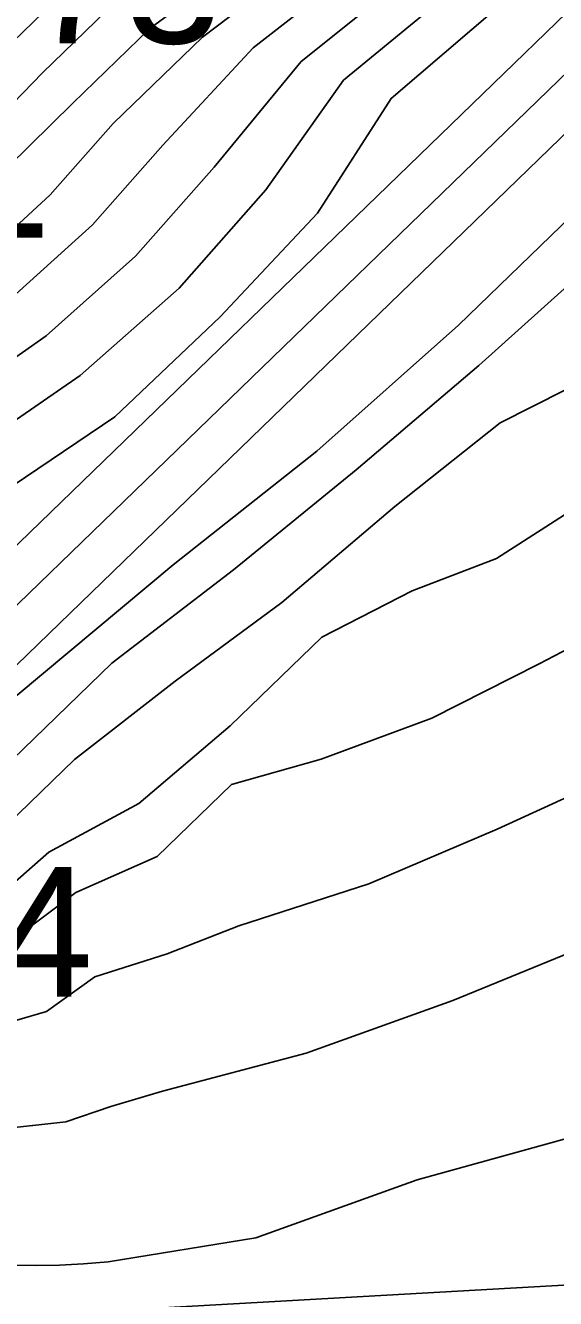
# Model space of a CAD drawing. Extents: x 2356077 to 2359823, y 225951 to 227822.
# Drawn here: x 2357987.19 to 2357997.42, y 226130.08 to 226154.63 of the extents above; entities that cross this region are included whole.
import ezdxf

# ---------------------------------------------------------------- set-up
doc = ezdxf.new("R2010")
doc.units = 0
for name, color, linetype in [('DTM Contours Major', 7, 'Continuous'), ('DTM Contours Minor', 7, 'Continuous'), ('Exist DTM Breakline', 7, 'Continuous'), ('Exist DTM Breakline Cogo Number', 7, 'Continuous'), ('Exist DTM Breakline Underwater', 7, 'Continuous'), ('Exist DTM Drainline Cogo Comment', 7, 'Continuous'), ('Exist DTM Drainline Cogo Elevation', 7, 'Continuous')]:
    doc.layers.add(name, color=color, linetype=linetype)

msp = doc.modelspace()

# ---------------------------------------------------------------- linework, layer by layer
at = {"layer": 'DTM Contours Major'}
for points in [[(2357966.069, 226154.779), (2357966.973, 226153.32), (2357967.424, 226152.599), (2357967.58, 226152.063), (2357967.704, 226151.466), (2357968.556, 226150.334), (2357974.506, 226144.062), (2357974.919, 226144.455), (2357975.272, 226144.907), (2357975.668, 226145.16), (2357976.506, 226146.235), (2357976.999, 226146.303), (2357979.333, 226144.448), (2357980.737, 226143.901), (2357981.324, 226143.701), (2357982.217, 226142.991), (2357983.673, 226143.085), (2357986.687, 226145.591), (2357988.911, 226147.089), (2357990.944, 226149.014), (2357992.827, 226151.012), (2357994.245, 226153.227), (2357998.383, 226156.766)], [(2357986.856, 226151.91), (2357988.101, 226153.137), (2357989.589, 226154.577), (2357991.959, 226156.317)], [(2357968.238, 226149.686), (2357970.255, 226147.478), (2357972.239, 226145.384), (2357973.205, 226144.431), (2357974.366, 226143.313), (2357974.813, 226142.997), (2357974.862, 226142.972), (2357975.108, 226143.121), (2357975.226, 226143.272), (2357975.546, 226142.951), (2357975.748, 226142.945), (2357978.61, 226140.669), (2357979.969, 226140.104), (2357981.173, 226139.467), (2357982.508, 226138.406), (2357983.934, 226137.571), (2357988.857, 226142.334), (2357991.205, 226144.135), (2357993.57, 226146.063), (2357995.938, 226148.08), (2357998.409, 226150.294)], [(2357986.678, 226133.352), (2357987.966, 226133.495), (2357988.834, 226133.786), (2357989.836, 226134.084), (2357992.604, 226134.819), (2357995.438, 226135.834), (2357998.405, 226137.045)]]:
    msp.add_lwpolyline(points, dxfattribs=at)
at = {"layer": 'DTM Contours Minor'}
for points in [[(2357963.615, 226154.966), (2357964.645, 226153.817), (2357965.905, 226152.418), (2357970.7, 226147.364), (2357971.867, 226146.184), (2357974.235, 226143.811), (2357974.852, 226143.575), (2357975.09, 226143.881), (2357975.542, 226144.206), (2357975.79, 226144.524), (2357976.124, 226144.387), (2357978.738, 226142.309), (2357980.278, 226141.403), (2357981.325, 226141.088), (2357982.437, 226140.204), (2357983.521, 226138.924), (2358002.237, 226157.036)], [(2357964.064, 226155.353), (2357964.768, 226154.468), (2357965.119, 226154.02), (2357965.243, 226153.816), (2357965.329, 226153.399), (2357967.293, 226151.288), (2357968.456, 226149.913), (2357971.035, 226147.191), (2357972.192, 226146.109), (2357974.387, 226143.83), (2357974.871, 226143.864), (2357975.119, 226144.182), (2357975.124, 226144.04), (2357975.735, 226144.717), (2357976.028, 226145.094), (2357976.413, 226145.028), (2357978.999, 226142.972), (2357980.548, 226142.324), (2357981.313, 226141.968), (2357982.38, 226141.12), (2357983.361, 226139.923), (2358000.953, 226156.946)], [(2357965.223, 226154.856), (2357966.032, 226153.683), (2357966.364, 226153.167), (2357966.519, 226152.42), (2357967.711, 226151.045), (2357969.187, 226149.449), (2357970.225, 226148.276), (2357971.303, 226147.184), (2357972.841, 226145.639), (2357974.448, 226143.945), (2357974.891, 226144.155), (2357975.191, 226144.539), (2357975.266, 226144.414), (2357975.917, 226145.216), (2357976.264, 226145.66), (2357976.69, 226145.678), (2357979.17, 226143.707), (2357980.689, 226143.145), (2357981.316, 226142.837), (2357982.31, 226142.047), (2357983.2, 226140.921), (2357999.668, 226156.856)], [(2357967.063, 226154.745), (2357967.437, 226153.778), (2357968.413, 226152.057), (2357968.727, 226151.292), (2357968.889, 226150.513), (2357969.513, 226149.504), (2357974.5, 226144.249), (2357974.943, 226144.75), (2357975.342, 226145.261), (2357975.827, 226145.629), (2357976.741, 226146.801), (2357977.272, 226146.957), (2357979.422, 226145.248), (2357980.745, 226144.738), (2357981.3, 226144.591), (2357982.123, 226143.937), (2357983.433, 226144.006), (2357986.217, 226146.491), (2357988.245, 226147.882), (2357990.153, 226149.57), (2357991.824, 226151.464), (2357993.324, 226153.578), (2357997.098, 226156.676)], [(2357968.067, 226154.664), (2357968.373, 226153.481), (2357969.413, 226151.487), (2357969.867, 226150.557), (2357970.066, 226149.595), (2357970.49, 226148.654), (2357974.486, 226144.442), (2357974.971, 226145.05), (2357975.404, 226145.605), (2357975.975, 226146.083), (2357976.977, 226147.368), (2357977.548, 226147.608), (2357979.516, 226146.043), (2357980.756, 226145.563), (2357981.28, 226145.477), (2357982.03, 226144.881), (2357983.213, 226144.946), (2357985.755, 226147.364), (2357987.589, 226148.651), (2357989.312, 226150.188), (2357990.827, 226151.901), (2357992.506, 226153.939), (2357995.813, 226156.586)], [(2357968.798, 226155.899), (2357969.361, 226153.185), (2357969.885, 226151.994), (2357970.418, 226150.895), (2357970.94, 226149.875), (2357971.477, 226147.794), (2357973.865, 226145.276), (2357974.467, 226144.669), (2357975.008, 226145.363), (2357975.546, 226145.877), (2357976.116, 226146.529), (2357977.213, 226147.935), (2357977.826, 226148.258), (2357979.613, 226146.837), (2357980.768, 226146.371), (2357981.266, 226146.359), (2357981.939, 226145.824), (2357983.005, 226145.899), (2357985.19, 226148.013), (2357986.94, 226149.396), (2357988.482, 226150.788), (2357989.84, 226152.326), (2357991.584, 226154.201), (2357994.528, 226156.496)], [(2357986.299, 226150.113), (2357987.662, 226151.366), (2357988.883, 226152.741), (2357990.605, 226154.407), (2357993.243, 226156.406)], [(2357974.442, 226145.303), (2357977.923, 226149.765), (2357978.64, 226150.222), (2357979.344, 226149.663), (2357980.191, 226149.447), (2357980.659, 226149.453), (2357981.661, 226148.657), (2357982.513, 226148.883), (2357985.498, 226151.771), (2357986.568, 226152.746), (2357987.514, 226153.723), (2357989.98, 226156.109)], [(2357975.281, 226146.642), (2357978.306, 226150.52), (2357978.945, 226150.851), (2357979.548, 226150.371), (2357980.342, 226150.047), (2357980.787, 226150.223), (2357981.577, 226149.594), (2357982.334, 226149.864), (2357988.738, 226156.061)], [(2357967.807, 226150.234), (2357970.922, 226146.951), (2357972.034, 226145.829), (2357974.728, 226143.025), (2357975.7, 226144.271), (2357977.26, 226142.613), (2357978.772, 226141.412), (2357980.23, 226140.843), (2357981.25, 226140.277), (2357982.486, 226139.294), (2357983.93, 226138.72), (2357987.026, 226141.717), (2357990.036, 226144.231), (2357992.81, 226146.423), (2357995.548, 226148.856), (2357998.31, 226151.529), (2358000.859, 226153.706), (2358001.737, 226153.909), (2358002.287, 226154.234), (2358002.833, 226154.576), (2358003.358, 226154.881)], [(2357967.224, 226150.256), (2357973.011, 226144.189), (2357974.929, 226142.272), (2357976.473, 226140.994), (2357978.015, 226139.868), (2357979.556, 226138.936), (2357981.09, 226137.792), (2357982.627, 226136.57), (2357984.167, 226135.489), (2357985.912, 226137.178), (2357987.638, 226138.692), (2357989.376, 226139.633), (2357991.141, 226141.131), (2357992.905, 226142.838), (2357994.65, 226143.734), (2357996.28, 226144.358), (2357997.931, 226145.415)], [(2357967.439, 226150.375), (2357968.951, 226148.788), (2357970.348, 226147.307), (2357971.605, 226145.959), (2357972.884, 226144.572), (2357973.471, 226143.946), (2357974.042, 226143.357), (2357974.608, 226142.798), (2357974.861, 226142.539), (2357974.957, 226142.663), (2357975.456, 226142.162), (2357975.874, 226141.973), (2357977.201, 226140.919), (2357978.645, 226139.837), (2357979.899, 226139.3), (2357981.14, 226138.623), (2357982.549, 226137.503), (2357984.023, 226136.503), (2357988.132, 226140.48), (2357990.08, 226141.99), (2357992.136, 226143.507), (2357994.314, 226145.355), (2357996.351, 226146.973), (2357997.598, 226147.604)], [(2357986.838, 226136.921), (2357988.162, 226137.915), (2357989.727, 226138.609), (2357991.163, 226139.998), (2357992.896, 226140.483), (2357995.033, 226141.275), (2357997.104, 226142.325), (2357999.174, 226143.406)], [(2357986.446, 226135.283), (2357987.595, 226135.619), (2357988.524, 226136.291), (2357989.922, 226136.73), (2357991.309, 226137.27), (2357993.818, 226138.082), (2357996.289, 226139.133), (2357998.806, 226140.288)], [(2357986.984, 226130.728), (2357987.407, 226130.719), (2357987.847, 226130.728), (2357988.306, 226130.753), (2357988.784, 226130.793), (2357991.635, 226131.256), (2357994.748, 226132.372), (2357998.306, 226133.36)], [(2358008.721, 226130.974), (2357987.336, 226129.762)]]:
    msp.add_lwpolyline(points, dxfattribs=at)
at = {"layer": 'Exist DTM Breakline'}
for points in [[(2357739.379, 226441.004), (2357819.613, 226359.102), (2357890.87, 226277.588), (2357993.999, 226180.096), (2358102.764, 226183.23), (2358191.473, 226205.9), (2358275.273, 226131.78), (2358421.38, 226152.319), (2358505.025, 226137.402), (2358547.118, 226053.573)], [(2357719.555, 226395.117), (2357791.559, 226318.918), (2357850.785, 226251.619), (2357976.144, 226133.407), (2357988.46, 226117.463)]]:
    msp.add_spline(points, degree=3, dxfattribs=at)
at = {"layer": 'Exist DTM Breakline Underwater'}
for points in [[(2357739.428, 226434.309), (2357811.723, 226357.465), (2357885.724, 226276.345), (2357991.789, 226172.502), (2358103.028, 226173.66), (2358191.056, 226197.408), (2358272.648, 226122.63), (2358421.22, 226141.688), (2358498.765, 226117.394), (2358527.12, 226046.782)], [(2357722.365, 226399.093), (2357796.501, 226325.142), (2357855.427, 226255.408), (2357974.836, 226142.381), (2357994.862, 226118.943)]]:
    msp.add_spline(points, degree=3, dxfattribs=at)

# ---------------------------------------------------------------- texts
at = {"layer": 'Exist DTM Breakline Cogo Number'}
msp.add_text('D1304', height=2.5, dxfattribs=at).set_placement((2357978.644, 226135.907))
at = {"layer": 'Exist DTM Drainline Cogo Comment'}
msp.add_text('CL', height=2.5, dxfattribs=at).set_placement((2357983.351, 226150.539))
at = {"layer": 'Exist DTM Drainline Cogo Elevation'}
msp.add_text('-7.73', height=2.5, dxfattribs=at).set_placement((2357983.351, 226154.289))

doc.saveas('drawing.dxf')
